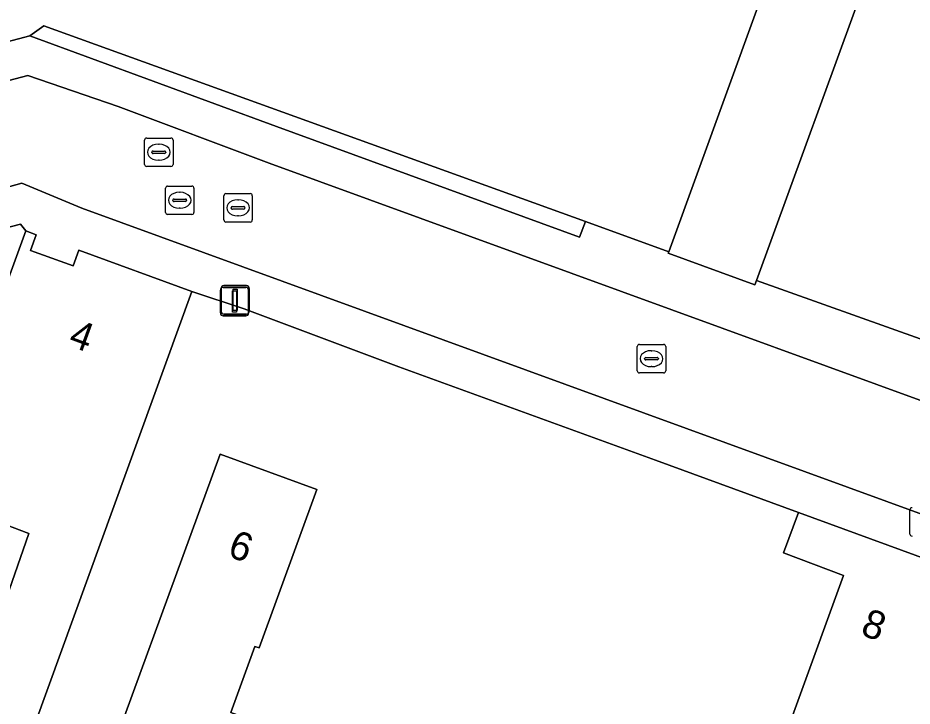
# Model space of a CAD drawing. Extents: x 155275 to 156265, y 382654 to 383635.
# Drawn here: x 155908.78 to 155940.21, y 383089.09 to 383113.28 of the extents above; entities that cross this region are included whole.
import ezdxf

# ---------------------------------------------------------------- set-up
doc = ezdxf.new("R2010")
doc.units = 0
for name, color, linetype in [('IMGEO_Brandkraan', 7, 'Continuous'), ('IMGEO_Erf', 7, 'Continuous'), ('IMGEO_Groenvoorziening', 7, 'Continuous'), ('IMGEO_Haag', 7, 'Continuous'), ('IMGEO_Hek', 7, 'Continuous'), ('IMGEO_Kolk', 7, 'Continuous'), ('IMGEO_Lichtmast', 7, 'Continuous'), ('IMGEO_Pand', 7, 'Continuous'), ('IMGEO_Pand_nummerreeks', 7, 'Continuous'), ('IMGEO_Rijbaan_lokaal_open', 7, 'Continuous'), ('IMGEO_Rioolput', 7, 'Continuous'), ('IMGEO_Voetpad_open', 7, 'Continuous')]:
    doc.layers.add(name, color=color, linetype=linetype)

msp = doc.modelspace()

# ---------------------------------------------------------------- linework, layer by layer
at = {"layer": 'IMGEO_Brandkraan'}
msp.add_line((155940.137, 383095.14), (155940.137, 383095.992), dxfattribs=at)
msp.add_lwpolyline([(155940.137, 383095.14), (155940.137, 383095.992)], dxfattribs=at)
for centre, start, end in [((155940.214, 383095.99), 91.552, 178.448), ((155940.214, 383095.99), 91.552, 178.448), ((155940.214, 383095.142), 181.552, 268.448), ((155940.214, 383095.142), 181.552, 268.448)]:
    msp.add_arc(centre, 0.0765, start, end, dxfattribs=at)
at = {"layer": 'IMGEO_Erf'}
for points in [[(155942.731, 383125.992), (155934.74, 383104.05), (155941.683, 383101.583), (155943.077, 383105.38), (155945.567, 383104.465), (155944.173, 383100.668), (155948.619, 383099.074), (155952.986, 383111.085), (155950.181, 383112.119), (155953.767, 383121.976)], [(155900.161, 383110.26), (155909.199, 383112.656), (155909.692, 383113.002), (155928.728, 383106.123), (155931.662, 383105.062), (155935.744, 383116.297)], [(155906.079, 383097.621), (155909.057, 383105.798), (155908.868, 383106.034), (155901.686, 383104.174)], [(155922.172, 383101.02), (155916.729, 383103.059), (155914.89, 383103.668), (155907.09, 383082.193)], [(155943.454, 383093.254), (155935.094, 383070.315), (155934.792, 383070.427), (155934.893, 383070.708), (155932.279, 383071.669), (155931.802, 383070.364), (155926.226, 383072.4), (155927.283, 383075.301), (155926.862, 383075.457), (155927.365, 383076.853), (155927.796, 383076.692), (155928.846, 383079.561), (155932.237, 383078.379), (155933.03, 383080.557), (155937.805, 383093.684), (155935.693, 383094.477), (155936.22, 383095.894), (155931.193, 383097.742), (155922.172, 383101.02)], [(155907.97, 383091.748), (155909.165, 383095.155), (155906.905, 383096.018)]]:
    msp.add_lwpolyline(points, dxfattribs=at)
msp.add_lwpolyline([(155919.288, 383096.704), (155917.266, 383091.137), (155917.105, 383091.192), (155916.272, 383088.866), (155918.699, 383087.979), (155917.998, 383086.014), (155921.891, 383084.543), (155918.68, 383075.713), (155914.755, 383077.135), (155914.559, 383076.625), (155910.851, 383077.978), (155912.408, 383082.29), (155912.972, 383083.851), (155911, 383084.573), (155915.893, 383097.946)], close=True, dxfattribs=at)
at = {"layer": 'IMGEO_Groenvoorziening'}
msp.add_lwpolyline([(155917.867, 383109.467), (155928.526, 383105.571), (155928.728, 383106.123), (155909.692, 383113.002), (155909.199, 383112.656)], close=True, dxfattribs=at)
at = {"layer": 'IMGEO_Haag'}
msp.add_lwpolyline([(155917.867, 383109.467), (155928.526, 383105.571), (155928.728, 383106.123), (155909.692, 383113.002), (155909.199, 383112.656)], close=True, dxfattribs=at)
at = {"layer": 'IMGEO_Hek'}
for points in [[(155928.728, 383106.123), (155909.692, 383113.002)], [(155931.662, 383105.062), (155928.728, 383106.123)], [(155922.172, 383101.02), (155931.193, 383097.742)]]:
    msp.add_lwpolyline(points, dxfattribs=at)
at = {"layer": 'IMGEO_Kolk'}
for p, q in [((155916.02, 383106.179), (155916.02, 383107.031)), ((155916.095, 383107.105), (155916.947, 383107.105)), ((155917.021, 383107.031), (155917.021, 383106.179)), ((155916.279, 383106.599), (155916.279, 383106.611)), ((155916.322, 383106.648), (155916.72, 383106.648)), ((155916.508, 383106.885), (155916.533, 383106.885)), ((155916.763, 383106.611), (155916.763, 383106.599)), ((155916.717, 383106.562), (155916.319, 383106.562)), ((155916.531, 383106.325), (155916.506, 383106.325)), ((155916.947, 383106.105), (155916.095, 383106.105)), ((155930.551, 383100.877), (155930.551, 383101.729)), ((155930.626, 383101.803), (155931.478, 383101.803)), ((155931.039, 383101.583), (155931.064, 383101.583)), ((155931.552, 383101.729), (155931.552, 383100.877)), ((155930.81, 383101.297), (155930.81, 383101.309)), ((155931.248, 383101.26), (155930.85, 383101.26)), ((155930.853, 383101.346), (155931.251, 383101.346)), ((155931.294, 383101.309), (155931.294, 383101.297)), ((155931.062, 383101.023), (155931.037, 383101.023)), ((155931.478, 383100.803), (155930.626, 383100.803))]:
    msp.add_line(p, q, dxfattribs=at)
for points in [[(155916.02, 383106.179), (155916.02, 383107.031)], [(155916.095, 383107.105), (155916.947, 383107.105)], [(155917.021, 383107.031), (155917.021, 383106.179)], [(155916.947, 383106.105), (155916.095, 383106.105)], [(155930.551, 383100.877), (155930.551, 383101.729)], [(155930.626, 383101.803), (155931.478, 383101.803)], [(155931.552, 383101.729), (155931.552, 383100.877)], [(155931.478, 383100.803), (155930.626, 383100.803)]]:
    msp.add_lwpolyline(points, dxfattribs=at)
for centre, radius, start, end in [((155916.097, 383107.029), 0.0765, 91.552, 178.448), ((155916.097, 383107.029), 0.0765, 91.552, 178.448), ((155916.945, 383107.029), 0.0765, 1.552, 88.448), ((155916.945, 383107.029), 0.0765, 1.552, 88.448), ((155916.319, 383106.608), 0.0403, 85.8775, 175.7526), ((155916.316, 383106.598), 0.0366, 178.938, 274.7102), ((155916.72, 383106.605), 0.043, 264.8664, 352.4533), ((155916.724, 383106.61), 0.0386, 1.7309, 96.639), ((155916.097, 383106.181), 0.0765, 181.552, 268.448), ((155916.097, 383106.181), 0.0765, 181.552, 268.448), ((155916.945, 383106.181), 0.0765, 271.552, 358.448), ((155916.945, 383106.181), 0.0765, 271.552, 358.448), ((155930.628, 383101.727), 0.0765, 91.552, 178.448), ((155930.628, 383101.727), 0.0765, 91.552, 178.448), ((155931.476, 383101.727), 0.0765, 1.552, 88.448), ((155931.476, 383101.727), 0.0765, 1.552, 88.448), ((155930.85, 383101.306), 0.0403, 85.8775, 175.7526), ((155930.847, 383101.296), 0.0366, 178.938, 274.7102), ((155931.251, 383101.303), 0.043, 264.8664, 352.4533), ((155931.255, 383101.308), 0.0386, 1.7309, 96.639), ((155930.628, 383100.879), 0.0765, 181.552, 268.448), ((155930.628, 383100.879), 0.0765, 181.552, 268.448), ((155931.476, 383100.879), 0.0765, 271.552, 358.448), ((155931.476, 383100.879), 0.0765, 271.552, 358.448)]:
    msp.add_arc(centre, radius, start, end, dxfattribs=at)
for centre, major_axis, ratio, start_param, end_param in [((155916.507, 383106.605), (-0.387, 0.002), 0.722429, 4.712389, 7.853982), ((155916.532, 383106.605), (-0.39, 0.002), 0.717154, 1.570796, 4.712389), ((155931.038, 383101.303), (-0.387, 0.002), 0.722429, 4.712389, 7.853982), ((155931.063, 383101.303), (-0.39, 0.002), 0.717154, 1.570796, 4.712389)]:
    msp.add_ellipse(centre, major_axis=major_axis, ratio=ratio, start_param=start_param, end_param=end_param, dxfattribs=at)
at = {"layer": 'IMGEO_Lichtmast'}
for p, q in [((155915.924, 383102.972), (155915.924, 383103.772)), ((155915.924, 383103.772), (155915.924, 383102.972)), ((155916.001, 383103.809), (155916.791, 383103.809)), ((155916.791, 383103.809), (155916.001, 383103.809)), ((155916.024, 383103.872), (155916.814, 383103.872)), ((155916.814, 383103.872), (155916.024, 383103.872)), ((155916.914, 383103.772), (155916.914, 383102.972)), ((155916.914, 383102.972), (155916.914, 383103.772)), ((155915.901, 383102.909), (155915.901, 383103.709)), ((155915.901, 383103.709), (155915.901, 383102.909)), ((155916.891, 383103.709), (155916.891, 383102.909)), ((155916.891, 383102.909), (155916.891, 383103.709)), ((155916.814, 383102.872), (155916.024, 383102.872)), ((155916.024, 383102.872), (155916.814, 383102.872)), ((155916.791, 383102.809), (155916.001, 383102.809)), ((155916.001, 383102.809), (155916.791, 383102.809))]:
    msp.add_line(p, q, dxfattribs=at)
for points in [[(155916.321, 383103.684), (155916.471, 383103.684), (155916.471, 383102.934), (155916.321, 383102.934), (155916.321, 383103.684)], [(155916.344, 383103.747), (155916.494, 383103.747), (155916.494, 383102.997), (155916.344, 383102.997), (155916.344, 383103.747)]]:
    msp.add_lwpolyline(points, dxfattribs=at)
for centre, start, end in [((155916.001, 383103.709), 90, 180), ((155916.001, 383103.709), 90, 180), ((155916.024, 383103.772), 90, 180), ((155916.024, 383103.772), 90, 180), ((155916.791, 383103.709), 0, 90), ((155916.791, 383103.709), 360, 90), ((155916.814, 383103.772), 0, 90), ((155916.814, 383103.772), 360, 90), ((155916.001, 383102.909), 180, 270), ((155916.001, 383102.909), 180, 270), ((155916.024, 383102.972), 180, 270), ((155916.024, 383102.972), 180, 270), ((155916.791, 383102.909), 270, 0), ((155916.791, 383102.909), 270, 0), ((155916.814, 383102.972), 270, 0), ((155916.814, 383102.972), 270, 0)]:
    msp.add_arc(centre, 0.1, start, end, dxfattribs=at)
at = {"layer": 'IMGEO_Pand'}
for points in [[(155942.731, 383125.992), (155936.856, 383128.137), (155932.921, 383117.318), (155935.744, 383116.297), (155931.662, 383105.062), (155931.643, 383105.01), (155934.687, 383103.904), (155934.74, 383104.05)], [(155904.847, 383080.197), (155905.745, 383082.68), (155907.09, 383082.193), (155914.89, 383103.668), (155910.923, 383105.119), (155910.721, 383104.565), (155909.225, 383105.106), (155909.427, 383105.662), (155909.057, 383105.798), (155906.079, 383097.621), (155907.31, 383097.173), (155906.905, 383096.018), (155909.165, 383095.155), (155907.97, 383091.748), (155905.639, 383092.588), (155905.196, 383091.37), (155901.693, 383092.641), (155898.076, 383082.648)], [(155911, 383084.573), (155912.972, 383083.851), (155912.408, 383082.29), (155910.851, 383077.978), (155914.559, 383076.625), (155914.755, 383077.135), (155918.68, 383075.713), (155921.891, 383084.543), (155917.998, 383086.014), (155918.699, 383087.979), (155916.272, 383088.866), (155917.105, 383091.192), (155917.266, 383091.137), (155919.288, 383096.704), (155915.893, 383097.946)], [(155943.454, 383093.254), (155936.22, 383095.894), (155935.693, 383094.477), (155937.805, 383093.684), (155933.03, 383080.557), (155932.237, 383078.379), (155928.846, 383079.561), (155927.796, 383076.692), (155927.365, 383076.853), (155926.862, 383075.457), (155927.283, 383075.301), (155926.226, 383072.4), (155931.802, 383070.364), (155932.279, 383071.669), (155934.893, 383070.708), (155934.792, 383070.427), (155935.094, 383070.315)]]:
    msp.add_lwpolyline(points, close=True, dxfattribs=at)
at = {"layer": 'IMGEO_Rijbaan_lokaal_open'}
msp.add_lwpolyline([(155908.922, 383107.475), (155911.031, 383106.591), (155987.356, 383078.784), (155988.636, 383082.307), (155917.614, 383108.176), (155912.301, 383110.169), (155909.136, 383111.255), (155900.482, 383108.98), (155901.383, 383105.384)], close=True, dxfattribs=at)
at = {"layer": 'IMGEO_Rioolput'}
for p, q in [((155913.234, 383108.133), (155913.234, 383108.985)), ((155913.309, 383109.059), (155914.161, 383109.059)), ((155913.722, 383108.839), (155913.747, 383108.839)), ((155914.235, 383108.985), (155914.235, 383108.133)), ((155913.493, 383108.553), (155913.493, 383108.565)), ((155913.931, 383108.516), (155913.533, 383108.516)), ((155913.536, 383108.602), (155913.934, 383108.602)), ((155913.977, 383108.565), (155913.977, 383108.553)), ((155913.745, 383108.279), (155913.72, 383108.279)), ((155914.161, 383108.059), (155913.309, 383108.059)), ((155913.97, 383106.445), (155913.97, 383107.297)), ((155914.045, 383107.371), (155914.897, 383107.371)), ((155914.971, 383107.297), (155914.971, 383106.445)), ((155914.272, 383106.914), (155914.67, 383106.914)), ((155914.458, 383107.151), (155914.483, 383107.151)), ((155914.229, 383106.865), (155914.229, 383106.877)), ((155914.667, 383106.828), (155914.269, 383106.828)), ((155914.481, 383106.591), (155914.456, 383106.591)), ((155914.713, 383106.877), (155914.713, 383106.865)), ((155914.897, 383106.371), (155914.045, 383106.371))]:
    msp.add_line(p, q, dxfattribs=at)
for points in [[(155913.234, 383108.133), (155913.234, 383108.985)], [(155913.309, 383109.059), (155914.161, 383109.059)], [(155914.235, 383108.985), (155914.235, 383108.133)], [(155914.161, 383108.059), (155913.309, 383108.059)], [(155913.97, 383106.445), (155913.97, 383107.297)], [(155914.045, 383107.371), (155914.897, 383107.371)], [(155914.971, 383107.297), (155914.971, 383106.445)], [(155914.897, 383106.371), (155914.045, 383106.371)]]:
    msp.add_lwpolyline(points, dxfattribs=at)
for centre, radius, start, end in [((155913.311, 383108.983), 0.0765, 91.552, 178.448), ((155913.311, 383108.983), 0.0765, 91.552, 178.448), ((155914.159, 383108.983), 0.0765, 1.552, 88.448), ((155914.159, 383108.983), 0.0765, 1.552, 88.448), ((155913.533, 383108.562), 0.0403, 85.8775, 175.7526), ((155913.53, 383108.552), 0.0366, 178.938, 274.7102), ((155913.934, 383108.559), 0.043, 264.8664, 352.4533), ((155913.938, 383108.564), 0.0386, 1.7309, 96.639), ((155913.311, 383108.135), 0.0765, 181.552, 268.448), ((155913.311, 383108.135), 0.0765, 181.552, 268.448), ((155914.159, 383108.135), 0.0765, 271.552, 358.448), ((155914.159, 383108.135), 0.0765, 271.552, 358.448), ((155914.047, 383107.295), 0.0765, 91.552, 178.448), ((155914.047, 383107.295), 0.0765, 91.552, 178.448), ((155914.895, 383107.295), 0.0765, 1.552, 88.448), ((155914.895, 383107.295), 0.0765, 1.552, 88.448), ((155914.269, 383106.874), 0.0403, 85.8775, 175.7526), ((155914.674, 383106.876), 0.0386, 1.7309, 96.639), ((155914.266, 383106.864), 0.0366, 178.938, 274.7102), ((155914.67, 383106.871), 0.043, 264.8664, 352.4533), ((155914.047, 383106.447), 0.0765, 181.552, 268.448), ((155914.047, 383106.447), 0.0765, 181.552, 268.448), ((155914.895, 383106.447), 0.0765, 271.552, 358.448), ((155914.895, 383106.447), 0.0765, 271.552, 358.448)]:
    msp.add_arc(centre, radius, start, end, dxfattribs=at)
for centre, major_axis, ratio, start_param, end_param in [((155913.721, 383108.559), (-0.387, 0.002), 0.722429, 4.712389, 7.853982), ((155913.746, 383108.559), (-0.39, 0.002), 0.717154, 1.570796, 4.712389), ((155914.457, 383106.871), (-0.387, 0.002), 0.722429, 4.712389, 7.853982), ((155914.482, 383106.871), (-0.39, 0.002), 0.717154, 1.570796, 4.712389)]:
    msp.add_ellipse(centre, major_axis=major_axis, ratio=ratio, start_param=start_param, end_param=end_param, dxfattribs=at)
at = {"layer": 'IMGEO_Voetpad_open'}
for points in [[(155944.173, 383100.668), (155943.88, 383099.975), (155941.43, 383100.846), (155941.683, 383101.583), (155934.74, 383104.05), (155934.687, 383103.904), (155931.643, 383105.01), (155931.662, 383105.062), (155928.728, 383106.123), (155928.526, 383105.571), (155917.867, 383109.467), (155909.199, 383112.656), (155900.161, 383110.26), (155900.482, 383108.98), (155909.136, 383111.255), (155912.301, 383110.169), (155917.614, 383108.176), (155988.636, 383082.307), (155989.616, 383085.145)], [(155911.031, 383106.591), (155908.922, 383107.475), (155901.383, 383105.384), (155901.686, 383104.174), (155908.868, 383106.034), (155909.057, 383105.798), (155909.427, 383105.662), (155909.225, 383105.106), (155910.721, 383104.565), (155910.923, 383105.119), (155914.89, 383103.668), (155916.729, 383103.059), (155922.172, 383101.02), (155931.193, 383097.742), (155936.22, 383095.894), (155943.454, 383093.254), (155950.932, 383090.494), (155959.483, 383087.406), (155960.852, 383086.909), (155965.966, 383085.041), (155966.313, 383084.92), (155971.691, 383082.982), (155973.548, 383082.307), (155982.366, 383079.095)], [(155986.172, 383075.862), (155987.356, 383078.784), (155911.031, 383106.591)]]:
    msp.add_lwpolyline(points, dxfattribs=at)

# ---------------------------------------------------------------- texts
at = {"layer": 'IMGEO_Pand_nummerreeks'}
for s, rotation, p in [('4', 339.907, (155910.515, 383101.775)), ('6', 339.9034, (155916.109, 383094.374)), ('8', 340.0665, (155938.359, 383091.613))]:
    msp.add_text(s, height=1, rotation=rotation, dxfattribs=at).set_placement(p)

doc.saveas('drawing.dxf')
